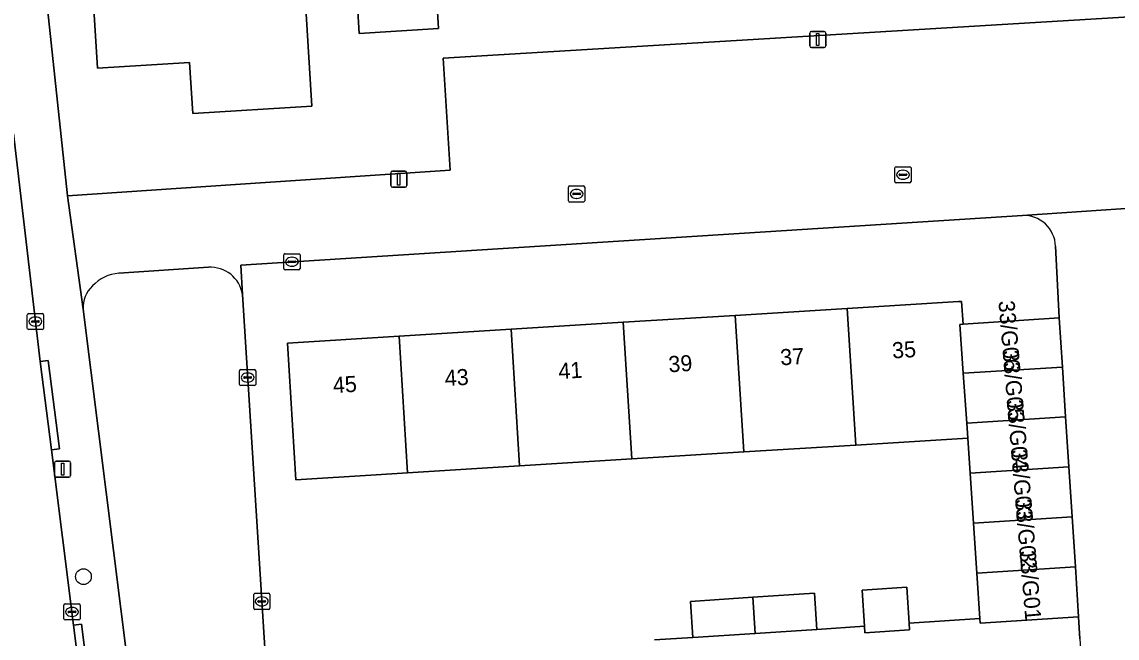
# Model space of a CAD drawing. Extents: x 159680 to 160786, y 387323 to 388340.
# Drawn here: x 160150.5 to 160218.6, y 388197.7 to 388236 of the extents above; entities that cross this region are included whole.
import ezdxf

# ---------------------------------------------------------------- set-up
doc = ezdxf.new("R2010")
doc.units = 0
for name, color, linetype in [('IMGEO_Boom', 7, 'Continuous'), ('IMGEO_Erf', 7, 'Continuous'), ('IMGEO_Kolk', 7, 'Continuous'), ('IMGEO_Lichtmast', 7, 'Continuous'), ('IMGEO_Pand', 7, 'Continuous'), ('IMGEO_Pand_nummerreeks', 7, 'Continuous'), ('IMGEO_Parkeervlak_open', 7, 'Continuous'), ('IMGEO_Rijbaan_lokaal_gesloten', 7, 'Continuous'), ('IMGEO_Voetpad_open', 7, 'Continuous')]:
    doc.layers.add(name, color=color, linetype=linetype)

msp = doc.modelspace()

# ---------------------------------------------------------------- linework, layer by layer
at = {"layer": 'IMGEO_Boom'}
msp.add_circle((160154.368, 388201.48), 0.489, dxfattribs=at)
at = {"layer": 'IMGEO_Erf'}
for points in [[(160147.032, 388284.577), (160150.721, 388250), (160153.374, 388225.141), (160163.819, 388225.843), (160177.157, 388226.739), (160176.714, 388233.71), (160219.361, 388236.279), (160234.045, 388237.327), (160255.429, 388238.614), (160306.635, 388241.962), (160306.618, 388242.381), (160308.04, 388242.436), (160308.078, 388242.784), (160311.828, 388243.031)], [(160176.072, 388241.358), (160176.439, 388235.549), (160171.499, 388235.237), (160171.389, 388236.983)], [(160168.185, 388236.781), (160168.568, 388230.723), (160161.167, 388230.255), (160160.965, 388233.438), (160155.244, 388233.076), (160154.801, 388240.08)], [(160212.709, 388223.925), (160164.139, 388220.842), (160164.248, 388219.017), (160165.847, 388193.762)], [(160209.455, 388207.914), (160209.31, 388210.089), (160202.357, 388209.659), (160195.395, 388209.228), (160188.434, 388208.797), (160181.471, 388208.366), (160174.51, 388207.935), (160172.561, 388207.814), (160167.57, 388207.505), (160167.044, 388215.99), (160173.983, 388216.421), (160180.944, 388216.853), (160187.907, 388217.285), (160194.868, 388217.717), (160201.83, 388218.149), (160208.728, 388218.577), (160208.919, 388218.589), (160209.024, 388217.161), (160214.997, 388217.562), (160214.769, 388222.018)], [(160189.84, 388197.546), (160192.241, 388197.702), (160192.095, 388199.945), (160195.956, 388200.196), (160199.788, 388200.445), (160199.934, 388198.203), (160202.894, 388198.4), (160202.75, 388200.644), (160205.523, 388200.821), (160205.666, 388198.585), (160210.056, 388198.878), (160209.868, 388201.702), (160209.662, 388204.808), (160209.455, 388207.914)]]:
    msp.add_lwpolyline(points, dxfattribs=at)
msp.add_arc((160212.787, 388221.943), 1.983, 2.16248, 92.25492, dxfattribs=at)
at = {"layer": 'IMGEO_Kolk'}
for p, q in [((160204.862, 388226.956), (160205.714, 388226.956)), ((160204.787, 388226.03), (160204.787, 388226.882)), ((160205.046, 388226.45), (160205.046, 388226.462)), ((160205.484, 388226.413), (160205.086, 388226.413)), ((160205.089, 388226.499), (160205.487, 388226.499)), ((160205.275, 388226.736), (160205.3, 388226.736)), ((160205.53, 388226.462), (160205.53, 388226.45)), ((160205.788, 388226.882), (160205.788, 388226.03)), ((160184.511, 388224.836), (160184.511, 388225.688)), ((160184.586, 388225.762), (160185.438, 388225.762)), ((160185.512, 388225.688), (160185.512, 388224.836)), ((160205.714, 388225.956), (160204.862, 388225.956)), ((160205.298, 388226.176), (160205.273, 388226.176)), ((160184.77, 388225.256), (160184.77, 388225.268)), ((160185.208, 388225.219), (160184.81, 388225.219)), ((160184.813, 388225.305), (160185.211, 388225.305)), ((160185.022, 388224.982), (160184.997, 388224.982)), ((160184.999, 388225.542), (160185.024, 388225.542)), ((160185.254, 388225.268), (160185.254, 388225.256)), ((160185.438, 388224.762), (160184.586, 388224.762)), ((160166.824, 388220.625), (160166.824, 388221.477)), ((160166.899, 388221.551), (160167.751, 388221.551)), ((160167.825, 388221.477), (160167.825, 388220.625)), ((160167.083, 388221.045), (160167.083, 388221.057)), ((160167.521, 388221.008), (160167.123, 388221.008)), ((160167.126, 388221.094), (160167.524, 388221.094)), ((160167.312, 388221.331), (160167.337, 388221.331)), ((160167.567, 388221.057), (160167.567, 388221.045)), ((160167.751, 388220.551), (160166.899, 388220.551)), ((160167.335, 388220.771), (160167.31, 388220.771)), ((160150.883, 388216.907), (160150.883, 388217.759)), ((160150.958, 388217.833), (160151.81, 388217.833)), ((160151.371, 388217.613), (160151.396, 388217.613)), ((160151.884, 388217.759), (160151.884, 388216.907)), ((160151.81, 388216.833), (160150.958, 388216.833)), ((160151.142, 388217.327), (160151.142, 388217.339)), ((160151.58, 388217.29), (160151.182, 388217.29)), ((160151.185, 388217.376), (160151.583, 388217.376)), ((160151.394, 388217.053), (160151.369, 388217.053)), ((160151.626, 388217.339), (160151.626, 388217.327)), ((160164.069, 388213.428), (160164.069, 388214.28)), ((160164.144, 388214.354), (160164.996, 388214.354)), ((160164.557, 388214.134), (160164.582, 388214.134)), ((160165.07, 388214.28), (160165.07, 388213.428)), ((160164.996, 388213.354), (160164.144, 388213.354)), ((160164.328, 388213.848), (160164.328, 388213.86)), ((160164.766, 388213.811), (160164.368, 388213.811)), ((160164.371, 388213.897), (160164.769, 388213.897)), ((160164.58, 388213.574), (160164.555, 388213.574)), ((160164.812, 388213.86), (160164.812, 388213.848)), ((160165.022, 388200.444), (160165.874, 388200.444)), ((160153.158, 388198.861), (160153.158, 388199.713)), ((160153.233, 388199.787), (160154.085, 388199.787)), ((160154.159, 388199.713), (160154.159, 388198.861)), ((160164.947, 388199.518), (160164.947, 388200.37)), ((160165.206, 388199.938), (160165.206, 388199.95)), ((160165.644, 388199.901), (160165.246, 388199.901)), ((160165.249, 388199.987), (160165.647, 388199.987)), ((160165.435, 388200.224), (160165.46, 388200.224)), ((160165.69, 388199.95), (160165.69, 388199.938)), ((160165.948, 388200.37), (160165.948, 388199.518)), ((160153.417, 388199.281), (160153.417, 388199.293)), ((160153.855, 388199.244), (160153.457, 388199.244)), ((160153.46, 388199.33), (160153.858, 388199.33)), ((160153.646, 388199.567), (160153.671, 388199.567)), ((160153.901, 388199.293), (160153.901, 388199.281)), ((160165.874, 388199.444), (160165.022, 388199.444)), ((160165.458, 388199.664), (160165.433, 388199.664)), ((160154.085, 388198.787), (160153.233, 388198.787)), ((160153.669, 388199.007), (160153.644, 388199.007))]:
    msp.add_line(p, q, dxfattribs=at)
for points in [[(160204.862, 388226.956), (160205.714, 388226.956)], [(160204.787, 388226.03), (160204.787, 388226.882)], [(160205.788, 388226.882), (160205.788, 388226.03)], [(160184.511, 388224.836), (160184.511, 388225.688)], [(160184.586, 388225.762), (160185.438, 388225.762)], [(160185.512, 388225.688), (160185.512, 388224.836)], [(160205.714, 388225.956), (160204.862, 388225.956)], [(160185.438, 388224.762), (160184.586, 388224.762)], [(160166.824, 388220.625), (160166.824, 388221.477)], [(160166.899, 388221.551), (160167.751, 388221.551)], [(160167.825, 388221.477), (160167.825, 388220.625)], [(160167.751, 388220.551), (160166.899, 388220.551)], [(160150.883, 388216.907), (160150.883, 388217.759)], [(160150.958, 388217.833), (160151.81, 388217.833)], [(160151.884, 388217.759), (160151.884, 388216.907)], [(160151.81, 388216.833), (160150.958, 388216.833)], [(160164.069, 388213.428), (160164.069, 388214.28)], [(160164.144, 388214.354), (160164.996, 388214.354)], [(160165.07, 388214.28), (160165.07, 388213.428)], [(160164.996, 388213.354), (160164.144, 388213.354)], [(160165.022, 388200.444), (160165.874, 388200.444)], [(160153.158, 388198.861), (160153.158, 388199.713)], [(160153.233, 388199.787), (160154.085, 388199.787)], [(160154.159, 388199.713), (160154.159, 388198.861)], [(160164.947, 388199.518), (160164.947, 388200.37)], [(160165.948, 388200.37), (160165.948, 388199.518)], [(160165.874, 388199.444), (160165.022, 388199.444)], [(160154.085, 388198.787), (160153.233, 388198.787)]]:
    msp.add_lwpolyline(points, dxfattribs=at)
for centre, radius, start, end in [((160204.864, 388226.88), 0.0765, 91.55205, 178.44795), ((160204.864, 388226.88), 0.0765, 91.55205, 178.44795), ((160205.712, 388226.88), 0.0765, 1.55205, 88.44795), ((160205.712, 388226.88), 0.0765, 1.55205, 88.44795), ((160205.086, 388226.459), 0.0403, 85.87752, 175.75265), ((160205.083, 388226.449), 0.0366, 178.93798, 274.71019), ((160205.487, 388226.456), 0.043, 264.86636, 352.45326), ((160205.491, 388226.461), 0.0386, 1.73085, 96.63898), ((160184.588, 388225.686), 0.0765, 91.55205, 178.44795), ((160184.588, 388225.686), 0.0765, 91.55205, 178.44795), ((160185.436, 388225.686), 0.0765, 1.55205, 88.44795), ((160185.436, 388225.686), 0.0765, 1.55205, 88.44795), ((160204.864, 388226.032), 0.0765, 181.55205, 268.44795), ((160204.864, 388226.032), 0.0765, 181.55205, 268.44795), ((160205.712, 388226.032), 0.0765, 271.55205, 358.44795), ((160205.712, 388226.032), 0.0765, 271.55205, 358.44795), ((160184.81, 388225.265), 0.0403, 85.87752, 175.75265), ((160184.807, 388225.255), 0.0366, 178.93798, 274.71019), ((160185.211, 388225.262), 0.043, 264.86636, 352.45326), ((160185.215, 388225.267), 0.0386, 1.73085, 96.63898), ((160184.588, 388224.838), 0.0765, 181.55205, 268.44795), ((160184.588, 388224.838), 0.0765, 181.55205, 268.44795), ((160185.436, 388224.838), 0.0765, 271.55205, 358.44795), ((160185.436, 388224.838), 0.0765, 271.55205, 358.44795), ((160166.901, 388221.475), 0.0765, 91.55205, 178.44795), ((160166.901, 388221.475), 0.0765, 91.55205, 178.44795), ((160167.749, 388221.475), 0.0765, 1.55205, 88.44795), ((160167.749, 388221.475), 0.0765, 1.55205, 88.44795), ((160167.123, 388221.054), 0.0403, 85.87752, 175.75265), ((160167.12, 388221.044), 0.0366, 178.93798, 274.71019), ((160167.524, 388221.051), 0.043, 264.86636, 352.45326), ((160167.528, 388221.056), 0.0386, 1.73085, 96.63898), ((160166.901, 388220.627), 0.0765, 181.55205, 268.44795), ((160166.901, 388220.627), 0.0765, 181.55205, 268.44795), ((160167.749, 388220.627), 0.0765, 271.55205, 358.44795), ((160167.749, 388220.627), 0.0765, 271.55205, 358.44795), ((160150.96, 388217.757), 0.0765, 91.55205, 178.44795), ((160150.96, 388217.757), 0.0765, 91.55205, 178.44795), ((160151.808, 388217.757), 0.0765, 1.55205, 88.44795), ((160151.808, 388217.757), 0.0765, 1.55205, 88.44795), ((160150.96, 388216.909), 0.0765, 181.55205, 268.44795), ((160150.96, 388216.909), 0.0765, 181.55205, 268.44795), ((160151.182, 388217.336), 0.0403, 85.87752, 175.75265), ((160151.179, 388217.326), 0.0366, 178.93798, 274.71019), ((160151.583, 388217.333), 0.043, 264.86636, 352.45326), ((160151.587, 388217.338), 0.0386, 1.73085, 96.63898), ((160151.808, 388216.909), 0.0765, 271.55205, 358.44795), ((160151.808, 388216.909), 0.0765, 271.55205, 358.44795), ((160164.146, 388214.278), 0.0765, 91.55205, 178.44795), ((160164.146, 388214.278), 0.0765, 91.55205, 178.44795), ((160164.994, 388214.278), 0.0765, 1.55205, 88.44795), ((160164.994, 388214.278), 0.0765, 1.55205, 88.44795), ((160164.146, 388213.43), 0.0765, 181.55205, 268.44795), ((160164.146, 388213.43), 0.0765, 181.55205, 268.44795), ((160164.368, 388213.857), 0.0403, 85.87752, 175.75265), ((160164.365, 388213.847), 0.0366, 178.93798, 274.71019), ((160164.769, 388213.854), 0.043, 264.86636, 352.45326), ((160164.773, 388213.859), 0.0386, 1.73085, 96.63898), ((160164.994, 388213.43), 0.0765, 271.55205, 358.44795), ((160164.994, 388213.43), 0.0765, 271.55205, 358.44795), ((160165.024, 388200.368), 0.0765, 91.55205, 178.44795), ((160165.024, 388200.368), 0.0765, 91.55205, 178.44795), ((160165.872, 388200.368), 0.0765, 1.55205, 88.44795), ((160165.872, 388200.368), 0.0765, 1.55205, 88.44795), ((160153.235, 388199.711), 0.0765, 91.55205, 178.44795), ((160153.235, 388199.711), 0.0765, 91.55205, 178.44795), ((160154.083, 388199.711), 0.0765, 1.55205, 88.44795), ((160154.083, 388199.711), 0.0765, 1.55205, 88.44795), ((160165.246, 388199.947), 0.0403, 85.87752, 175.75265), ((160165.243, 388199.937), 0.0366, 178.93798, 274.71019), ((160165.647, 388199.944), 0.043, 264.86636, 352.45326), ((160165.651, 388199.949), 0.0386, 1.73085, 96.63898), ((160153.457, 388199.29), 0.0403, 85.87752, 175.75265), ((160153.454, 388199.28), 0.0366, 178.93798, 274.71019), ((160153.858, 388199.287), 0.043, 264.86636, 352.45326), ((160153.862, 388199.292), 0.0386, 1.73085, 96.63898), ((160165.024, 388199.52), 0.0765, 181.55205, 268.44795), ((160165.024, 388199.52), 0.0765, 181.55205, 268.44795), ((160165.872, 388199.52), 0.0765, 271.55205, 358.44795), ((160165.872, 388199.52), 0.0765, 271.55205, 358.44795), ((160153.235, 388198.863), 0.0765, 181.55205, 268.44795), ((160153.235, 388198.863), 0.0765, 181.55205, 268.44795), ((160154.083, 388198.863), 0.0765, 271.55205, 358.44795), ((160154.083, 388198.863), 0.0765, 271.55205, 358.44795)]:
    msp.add_arc(centre, radius, start, end, dxfattribs=at)
for centre, major_axis, ratio, start_param, end_param in [((160205.274, 388226.456), (-0.387, 0.002), 0.722429, 4.712389, 7.853982), ((160205.299, 388226.456), (-0.39, 0.002), 0.717154, 1.570796, 4.712389), ((160184.998, 388225.262), (-0.387, 0.002), 0.722429, 4.712389, 7.853982), ((160185.023, 388225.262), (-0.39, 0.002), 0.717154, 1.570796, 4.712389), ((160167.311, 388221.051), (-0.387, 0.002), 0.722429, 4.712389, 7.853982), ((160167.336, 388221.051), (-0.39, 0.002), 0.717154, 1.570796, 4.712389), ((160151.37, 388217.333), (-0.387, 0.002), 0.722429, 4.712389, 7.853982), ((160151.395, 388217.333), (-0.39, 0.002), 0.717154, 1.570796, 4.712389), ((160164.556, 388213.854), (-0.387, 0.002), 0.722429, 4.712389, 7.853982), ((160164.581, 388213.854), (-0.39, 0.002), 0.717154, 1.570796, 4.712389), ((160165.434, 388199.944), (-0.387, 0.002), 0.722429, 4.712389, 7.853982), ((160165.459, 388199.944), (-0.39, 0.002), 0.717154, 1.570796, 4.712389), ((160153.645, 388199.287), (-0.387, 0.002), 0.722429, 4.712389, 7.853982), ((160153.67, 388199.287), (-0.39, 0.002), 0.717154, 1.570796, 4.712389)]:
    msp.add_ellipse(centre, major_axis=major_axis, ratio=ratio, start_param=start_param, end_param=end_param, dxfattribs=at)
at = {"layer": 'IMGEO_Lichtmast'}
for p, q in [((160199.498, 388234.459), (160199.498, 388235.259)), ((160199.498, 388235.259), (160199.498, 388234.459)), ((160199.598, 388235.359), (160200.388, 388235.359)), ((160200.388, 388235.359), (160199.598, 388235.359)), ((160200.488, 388235.259), (160200.488, 388234.459)), ((160200.488, 388234.459), (160200.488, 388235.259)), ((160200.388, 388234.359), (160199.598, 388234.359)), ((160199.598, 388234.359), (160200.388, 388234.359)), ((160173.466, 388225.779), (160173.466, 388226.579)), ((160173.466, 388226.579), (160173.466, 388225.779)), ((160173.566, 388226.679), (160174.356, 388226.679)), ((160174.356, 388226.679), (160173.566, 388226.679)), ((160174.456, 388226.579), (160174.456, 388225.779)), ((160174.456, 388225.779), (160174.456, 388226.579)), ((160174.356, 388225.679), (160173.566, 388225.679)), ((160173.566, 388225.679), (160174.356, 388225.679)), ((160152.58, 388207.756), (160152.58, 388208.556)), ((160152.58, 388208.556), (160152.58, 388207.756)), ((160152.68, 388208.656), (160153.47, 388208.656)), ((160153.47, 388208.656), (160152.68, 388208.656)), ((160153.57, 388208.556), (160153.57, 388207.756)), ((160153.57, 388207.756), (160153.57, 388208.556)), ((160153.47, 388207.656), (160152.68, 388207.656)), ((160152.68, 388207.656), (160153.47, 388207.656))]:
    msp.add_line(p, q, dxfattribs=at)
for points in [[(160199.918, 388235.234), (160200.068, 388235.234), (160200.068, 388234.484), (160199.918, 388234.484), (160199.918, 388235.234)], [(160173.886, 388226.554), (160174.036, 388226.554), (160174.036, 388225.804), (160173.886, 388225.804), (160173.886, 388226.554)], [(160153, 388208.531), (160153.15, 388208.531), (160153.15, 388207.781), (160153, 388207.781), (160153, 388208.531)]]:
    msp.add_lwpolyline(points, dxfattribs=at)
for centre, start, end in [((160199.598, 388235.259), 90, 180), ((160199.598, 388235.259), 90, 180), ((160200.388, 388235.259), 0, 90), ((160200.388, 388235.259), 360, 90), ((160199.598, 388234.459), 180, 270), ((160199.598, 388234.459), 180, 270), ((160200.388, 388234.459), 270, 0), ((160200.388, 388234.459), 270, 0), ((160173.566, 388226.579), 90, 180), ((160173.566, 388226.579), 90, 180), ((160174.356, 388226.579), 0, 90), ((160174.356, 388226.579), 360, 90), ((160173.566, 388225.779), 180, 270), ((160173.566, 388225.779), 180, 270), ((160174.356, 388225.779), 270, 0), ((160174.356, 388225.779), 270, 0), ((160152.68, 388208.556), 90, 180), ((160152.68, 388208.556), 90, 180), ((160153.47, 388208.556), 0, 90), ((160153.47, 388208.556), 360, 90), ((160152.68, 388207.756), 180, 270), ((160152.68, 388207.756), 180, 270), ((160153.47, 388207.756), 270, 0), ((160153.47, 388207.756), 270, 0)]:
    msp.add_arc(centre, 0.1, start, end, dxfattribs=at)
at = {"layer": 'IMGEO_Pand'}
for points in [[(160168.568, 388230.723), (160168.185, 388236.781), (160171.389, 388236.983), (160171.499, 388235.237), (160176.439, 388235.549), (160176.072, 388241.358), (160171.631, 388241.144), (160154.801, 388240.08), (160155.244, 388233.076), (160160.965, 388233.438), (160161.167, 388230.255)], [(160195.395, 388209.228), (160202.357, 388209.659), (160201.83, 388218.149), (160194.868, 388217.717)], [(160209.024, 388217.161), (160208.919, 388218.589), (160208.728, 388218.577), (160201.83, 388218.149), (160202.357, 388209.659), (160209.31, 388210.089), (160209.246, 388211.02), (160209.033, 388214.126), (160208.826, 388217.148)], [(160194.868, 388217.717), (160187.907, 388217.285), (160188.434, 388208.797), (160195.395, 388209.228)], [(160209.024, 388217.161), (160208.826, 388217.148), (160209.033, 388214.126), (160215.195, 388214.508), (160214.997, 388217.562)], [(160174.51, 388207.935), (160181.471, 388208.366), (160180.944, 388216.853), (160173.983, 388216.421)], [(160187.907, 388217.285), (160180.944, 388216.853), (160181.471, 388208.366), (160188.434, 388208.797)], [(160173.983, 388216.421), (160167.044, 388215.99), (160167.57, 388207.505), (160172.561, 388207.814), (160174.51, 388207.935)], [(160215.195, 388214.508), (160209.033, 388214.126), (160209.246, 388211.02), (160215.396, 388211.402)], [(160209.455, 388207.914), (160215.598, 388208.296), (160215.396, 388211.402), (160209.246, 388211.02), (160209.31, 388210.089)], [(160209.662, 388204.808), (160215.799, 388205.19), (160215.598, 388208.296), (160209.455, 388207.914)], [(160209.868, 388201.702), (160216.001, 388202.083), (160215.799, 388205.19), (160209.662, 388204.808)], [(160216.001, 388202.083), (160209.868, 388201.702), (160210.056, 388198.878), (160210.075, 388198.597), (160216.202, 388198.977)], [(160195.956, 388200.196), (160196.095, 388197.953), (160199.934, 388198.203), (160199.788, 388200.445)], [(160202.75, 388200.644), (160202.894, 388198.4), (160202.92, 388197.999), (160205.692, 388198.176), (160205.666, 388198.585), (160205.523, 388200.821)], [(160196.095, 388197.953), (160195.956, 388200.196), (160192.095, 388199.945), (160192.241, 388197.702)]]:
    msp.add_lwpolyline(points, close=True, dxfattribs=at)
at = {"layer": 'IMGEO_Parkeervlak_open'}
for points in [[(160162.135, 388220.703), (160156.573, 388220.337)], [(160154.348, 388218.095), (160157.662, 388191.738), (160165.943, 388192.239), (160165.941, 388192.271), (160165.847, 388193.762), (160164.248, 388219.017)]]:
    msp.add_lwpolyline(points, dxfattribs=at)
for centre, radius, start, end in [((160156.776, 388217.824), 2.521, 94.62427, 136.98666), ((160162.263, 388218.697), 2.01, 9.16326, 93.66277), ((160156.233, 388218.176), 1.887, 133.55703, 182.47247)]:
    msp.add_arc(centre, radius, start, end, dxfattribs=at)
at = {"layer": 'IMGEO_Rijbaan_lokaal_gesloten'}
msp.add_lwpolyline([(160157.629, 388167.465), (160157.374, 388169.435), (160156.75, 388174.448), (160156.232, 388178.611), (160155.074, 388187.921), (160153.761, 388198.469), (160152.383, 388209.352), (160151.687, 388214.852), (160150.027, 388229.023), (160149.565, 388232.805), (160147.942, 388245.979), (160147.08, 388252.755), (160146.59, 388256.604)], dxfattribs=at)
at = {"layer": 'IMGEO_Voetpad_open'}
for points in [[(160159.285, 388178.9), (160157.662, 388191.738), (160154.348, 388218.095), (160153.374, 388225.141), (160150.721, 388250), (160147.032, 388284.577)], [(160219.881, 388227.131), (160219.438, 388227.106), (160219.143, 388231.682), (160219.585, 388231.695), (160219.489, 388233.285), (160219.361, 388236.279), (160176.714, 388233.71), (160177.157, 388226.739), (160163.819, 388225.843), (160153.374, 388225.141), (160154.348, 388218.095)], [(160150.027, 388229.023), (160151.687, 388214.852), (160152.183, 388214.913), (160152.88, 388209.413), (160152.383, 388209.352), (160153.761, 388198.469), (160154.257, 388198.525), (160155.57, 388187.977), (160155.074, 388187.921), (160156.232, 388178.611), (160156.75, 388174.448), (160157.246, 388174.505), (160158.125, 388167.522), (160157.629, 388167.465), (160159.264, 388154.85), (160159.76, 388154.91), (160160.655, 388148.009), (160160.159, 388147.949), (160161.051, 388141.067)], [(160164.248, 388219.017), (160164.139, 388220.842), (160212.709, 388223.925), (160220.041, 388224.42), (160219.881, 388227.131)], [(160221.797, 388197.207), (160221.733, 388198.143), (160221.302, 388198.112), (160219.966, 388218.005), (160220.42, 388218.017), (160220.041, 388224.42), (160212.709, 388223.925)], [(160214.769, 388222.018), (160214.997, 388217.562), (160215.195, 388214.508), (160215.396, 388211.402), (160215.598, 388208.296), (160215.799, 388205.19), (160216.001, 388202.083), (160216.202, 388198.977), (160216.287, 388197.621), (160220.316, 388133.584), (160220.402, 388132.213), (160224.188, 388072.039), (160224.579, 388066.073), (160225.165, 388066.111)], [(160156.573, 388220.337), (160162.135, 388220.703)], [(160216.287, 388197.621), (160216.202, 388198.977), (160210.075, 388198.597), (160210.056, 388198.878), (160205.666, 388198.585), (160205.692, 388198.176), (160202.92, 388197.999), (160202.894, 388198.4), (160199.934, 388198.203), (160196.095, 388197.953), (160192.241, 388197.702), (160189.84, 388197.546)]]:
    msp.add_lwpolyline(points, dxfattribs=at)
for points in [[(160151.687, 388214.852), (160152.383, 388209.352), (160152.88, 388209.413), (160152.183, 388214.913)], [(160155.074, 388187.921), (160155.57, 388187.977), (160154.257, 388198.525), (160153.761, 388198.469)]]:
    msp.add_lwpolyline(points, close=True, dxfattribs=at)
for centre, radius, start, end in [((160212.787, 388221.943), 1.983, 2.16248, 92.25492), ((160156.776, 388217.824), 2.521, 94.62427, 136.98666), ((160162.263, 388218.697), 2.01, 9.16326, 93.66277), ((160156.233, 388218.176), 1.887, 133.55703, 182.47247)]:
    msp.add_arc(centre, radius, start, end, dxfattribs=at)

# ---------------------------------------------------------------- texts
at = {"layer": 'IMGEO_Pand_nummerreeks'}
for s, rotation, p in [('33/G06', 274.82771, (160211.218, 388218.601)), ('35', 3.55195, (160204.641, 388215.038)), ('37', 3.55195, (160197.692, 388214.607)), ('33/G05', 274.82771, (160211.478, 388215.518)), ('41', 3.55195, (160183.908, 388213.751)), ('39', 3.55195, (160190.744, 388214.175)), ('43', 3.55195, (160176.846, 388213.313)), ('45', 3.55195, (160169.897, 388212.881)), ('33/G04', 274.82771, (160211.739, 388212.435)), ('33/G03', 274.82771, (160211.999, 388209.351)), ('33/G02', 274.82771, (160212.259, 388206.274)), ('33/G01', 274.82982, (160212.529, 388203.075))]:
    msp.add_text(s, height=1, rotation=rotation, dxfattribs=at).set_placement(p)

doc.saveas('drawing.dxf')
